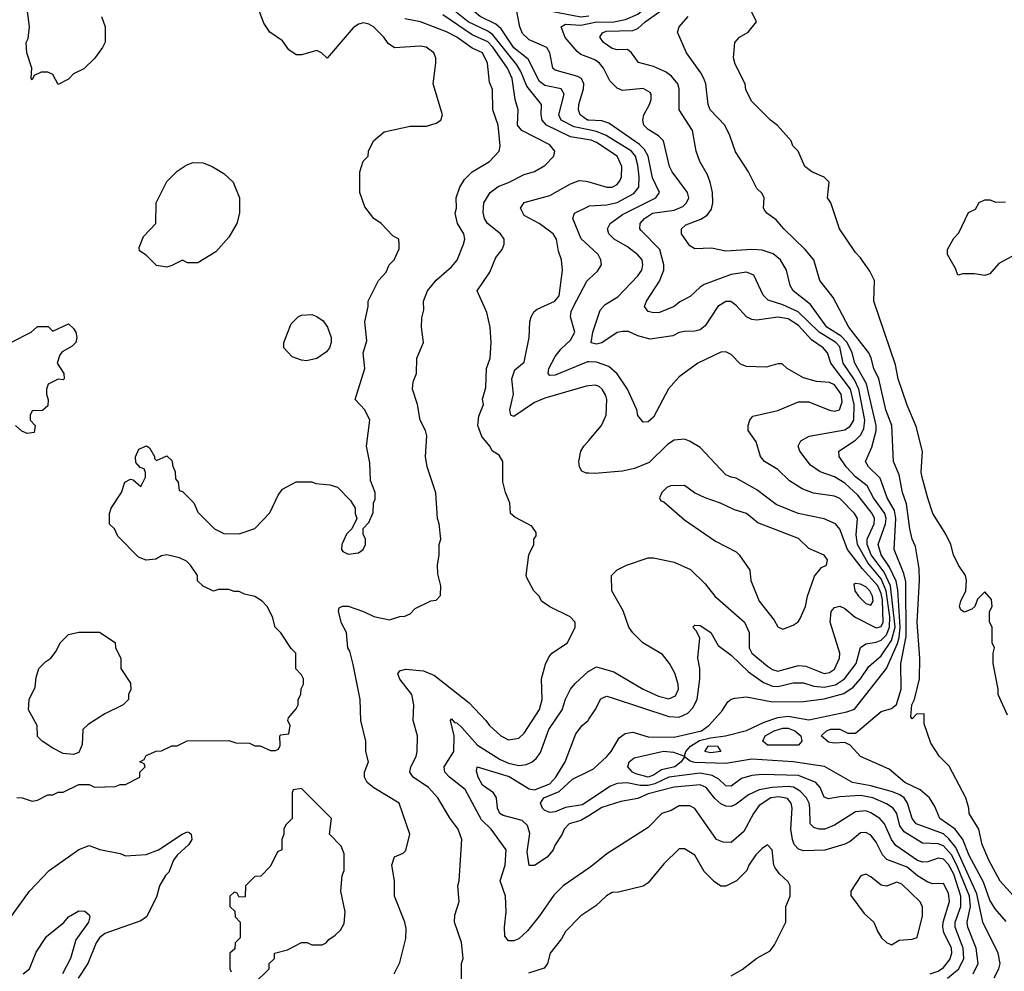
# Model space of a CAD drawing. Header units: inches. Extents: x 2348341 to 2479810, y 460419 to 613669.
# Tile 657 of 721: x 2447802 to 2451606, y 594780 to 598458. Entities that reach past the tile are written whole.
import ezdxf

# ---------------------------------------------------------------- set-up
doc = ezdxf.new("R2010")
doc.units = ezdxf.units.IN
doc.header["$MEASUREMENT"] = 0
doc.layers.add('C4549', color=7, linetype='Continuous')
doc.layers.add('C4559', color=7, linetype='Continuous')

msp = doc.modelspace()

# ---------------------------------------------------------------- linework, layer by layer
at = {"layer": 'C4549', "color": 2}
for points, elevation in [([(2450000, 598032.5), (2449944.1, 598044.1), (2449894, 598070), (2449884.7, 598090), (2449904.5, 598170), (2449893.2, 598190), (2449830, 598203.5), (2449810, 598218.7), (2449765.6, 598305.6), (2449710, 598349.7), (2449662, 598422), (2449641, 598441), (2449580.9, 598470), (2449558, 598490), (2449552.7, 598510), (2449561.2, 598530), (2449576.6, 598543.4), (2449590, 598550.4), (2449630, 598554.9), (2449687.5, 598547.5), (2449750, 598549.4), (2449950, 598501), (2450000, 598503.3)], 58), ([(2448118, 598470), (2448131.3, 598430), (2448131.6, 598371.6), (2448122, 598350), (2448090, 598308), (2448050, 598268), (2448010, 598248), (2447990, 598228), (2447950, 598208), (2447930, 598246), (2447910, 598255.3), (2447884.7, 598255.3), (2447858, 598242), (2447850, 598226), (2447846, 598230), (2447848, 598270), (2447828.7, 598330), (2447826, 598370), (2447834.6, 598385.4), (2447839, 598430), (2447829, 598510)], 74), ([(2450000, 598069.7), (2449995.3, 598070), (2449967.3, 598090), (2449960.7, 598110), (2449961.6, 598130), (2449979.7, 598190), (2449980.5, 598210), (2449972, 598230), (2449958, 598238), (2449870, 598262.7), (2449861.2, 598270), (2449849.6, 598329.6), (2449838, 598350), (2449770, 598380.5), (2449744.7, 598404.7), (2449733.6, 598430), (2449722, 598490), (2449738, 598502), (2449773.4, 598506.6), (2449970, 598468.7), (2450000, 598472.9)], 54), ([(2447790, 595452), (2447811.1, 595451.1), (2447850, 595438), (2447870, 595442), (2447910, 595462), (2447930, 595462), (2447950, 595472), (2447970, 595472), (2448030, 595502), (2448070, 595502), (2448090, 595492), (2448170, 595494), (2448190, 595502), (2448210, 595502), (2448266, 595530), (2448266, 595550), (2448286, 595570), (2448282, 595582), (2448266, 595590), (2448282, 595598), (2448290, 595614), (2448328.9, 595631.1), (2448350, 595632), (2448390, 595652), (2448410, 595652), (2448448.9, 595671.1), (2448610, 595672), (2448636.4, 595663.6), (2448690, 595662), (2448710, 595652), (2448730, 595652), (2448770, 595634), (2448790, 595634), (2448802, 595638), (2448807.3, 595652.7), (2448806, 595690), (2448810, 595694), (2448842, 595698), (2448846, 595730), (2448838, 595750), (2448840.4, 595759.6), (2448870, 595794), (2448878, 595810), (2448878, 595830), (2448888, 595850), (2448888.4, 595871.6), (2448898, 595890), (2448898, 595910), (2448890, 595926), (2448868.4, 595948.4), (2448868, 596010), (2448850, 596028), (2448810, 596088), (2448788, 596110), (2448778, 596150), (2448758, 596190), (2448738, 596210), (2448710, 596228), (2448670, 596238), (2448650, 596248), (2448630, 596248), (2448610, 596255.3), (2448570, 596255.3), (2448550, 596248.7), (2448510, 596268), (2448489, 596289), (2448488, 596310), (2448462, 596350), (2448445.6, 596365.6), (2448418.6, 596378.6), (2448370, 596389.2), (2448350, 596385.2), (2448327.1, 596372.9), (2448290, 596369), (2448260.2, 596380.2), (2448181.2, 596461.2), (2448168, 596490), (2448148.7, 596508.7), (2448148, 596550), (2448155.3, 596570), (2448195.3, 596630), (2448208, 596670), (2448230, 596682), (2448239.6, 596679.6), (2448270, 596654), (2448288, 596690), (2448287.3, 596707.3), (2448282, 596722), (2448267.3, 596727.3), (2448250, 596746), (2448248.4, 596768.4), (2448262, 596798), (2448290.9, 596810.9), (2448303.6, 596803.6), (2448322, 596770), (2448322, 596762), (2448330, 596754), (2448370, 596772), (2448390, 596754), (2448392.7, 596732.7), (2448402, 596710), (2448403.6, 596683.6), (2448414, 596670), (2448418, 596638), (2448430, 596634), (2448474, 596590), (2448490, 596554), (2448554, 596490), (2448590, 596472), (2448650, 596471.3), (2448710, 596492), (2448768.4, 596551.6), (2448800.4, 596619.6), (2448816.4, 596643.6), (2448870, 596672), (2448930, 596672), (2448945.4, 596665.4), (2448999.8, 596659.8), (2449030, 596651.3), (2449079.8, 596599.8), (2449098, 596570), (2449098, 596550), (2449104.7, 596530), (2449084.7, 596490), (2449064, 596470), (2449046, 596430), (2449044.7, 596410), (2449050, 596402), (2449070, 596392), (2449110, 596398), (2449128, 596410), (2449138, 596430), (2449138, 596450), (2449128.9, 596468.9), (2449128, 596492), (2449150, 596514), (2449167.3, 596552.7), (2449168, 596590), (2449174.6, 596605.4), (2449175.3, 596630), (2449156.4, 596676.4), (2449154.6, 596745.4), (2449142, 596810), (2449154, 596910), (2449135.3, 596950), (2449098, 596990), (2449135.3, 597110), (2449128, 597170), (2449143.1, 597216.9), (2449135.3, 597290), (2449148, 597350), (2449148, 597370), (2449188, 597450), (2449218, 597482), (2449229.1, 597510.9), (2449248, 597530), (2449267.3, 597572.7), (2449268, 597590), (2449266, 597610), (2449243.1, 597623.1), (2449198, 597670), (2449169.3, 597689.3), (2449134.6, 597734.6), (2449115.3, 597790), (2449115.3, 597870), (2449129.1, 597910.9), (2449148, 597930), (2449148.7, 597950), (2449168.7, 597990), (2449210, 598024.7), (2449310, 598046), (2449373.6, 598046.4), (2449410, 598058), (2449428, 598070), (2449435.3, 598090), (2449399, 598210), (2449409, 598290), (2449408.7, 598310), (2449402, 598330), (2449371.9, 598351.9), (2449350, 598356), (2449250, 598348.7), (2449225.6, 598365.6), (2449208.7, 598390), (2449168.7, 598430), (2449150, 598441.2), (2449130, 598445.2), (2449110, 598440.9), (2449090, 598426), (2448990, 598308.7), (2448968, 598330), (2448950, 598339), (2448890, 598322), (2448870, 598322), (2448842, 598342), (2448816.5, 598376.5), (2448768, 598410), (2448744.7, 598444.7), (2448728, 598490)], 74), ([(2449508.7, 594750), (2449508.7, 594810), (2449515.3, 594830), (2449508.4, 594891.6), (2449482, 594970), (2449483.1, 594996.9), (2449499, 595050), (2449494, 595110), (2449499, 595130), (2449509.3, 595290), (2449496, 595330), (2449465.2, 595370), (2449417.2, 595450), (2449381.2, 595490), (2449321.2, 595530), (2449309.2, 595550), (2449312.7, 595570), (2449332.7, 595610), (2449337.2, 595630), (2449339, 595690), (2449322, 595750), (2449324, 595810), (2449316, 595850), (2449269.6, 595909.6), (2449262.7, 595930), (2449270, 595941), (2449292.7, 595947.3), (2449361.1, 595941.1), (2449403.8, 595923.8), (2449538, 595818), (2449602.8, 595750), (2449616, 595730), (2449661, 595690), (2449690, 595674.8), (2449730, 595681), (2449750, 595701), (2449810, 595791.3), (2449820.7, 595830), (2449818, 595910), (2449832.9, 595967.1), (2449845.6, 595994.4), (2449858, 596010), (2449918, 596050), (2449948, 596110), (2449948, 596130), (2449928, 596150), (2449849.1, 596189.1), (2449818, 596210), (2449808, 596230), (2449788, 596250), (2449760.4, 596300.4), (2449758, 596310), (2449768, 596390), (2449788, 596430), (2449788, 596450), (2449796.4, 596463.6), (2449796.4, 596476.4), (2449780.4, 596500.4), (2449714.6, 596534.6), (2449698, 596550), (2449695.3, 596590), (2449678, 596630), (2449668.4, 596671.6), (2449668, 596750), (2449654.6, 596774.6), (2449628, 596790), (2449618, 596810), (2449586.6, 596846.6), (2449572, 596890), (2449574.8, 596925.2), (2449593.2, 596970), (2449589.1, 596990.9), (2449603.1, 597036.9), (2449605.2, 597110), (2449619.3, 597150), (2449622.7, 597210), (2449619, 597270), (2449606.3, 597326.3), (2449569, 597410), (2449617.5, 597482.5), (2449641.5, 597538.5), (2449665.2, 597570), (2449673.2, 597590), (2449672.7, 597610), (2449659.3, 597630), (2449609.3, 597670), (2449597.2, 597690), (2449592.5, 597712.5), (2449594.5, 597750), (2449619.3, 597790), (2449650, 597813.4), (2449690, 597828), (2449750, 597859.1), (2449790, 597871), (2449830, 597894.8), (2449865.2, 597930), (2449869.2, 597950), (2449850, 597974.5), (2449741.2, 598030), (2449725.2, 598050), (2449727.3, 598110), (2449716.3, 598150), (2449704.2, 598230), (2449686, 598270), (2449630, 598352.2), (2449610, 598371.9), (2449550, 598399.8), (2449436, 598476)], 66), ([(2450000, 597993.5), (2449930, 598005.1), (2449836.2, 598050), (2449820.7, 598070), (2449816.2, 598090), (2449817, 598130), (2449761.1, 598201.1), (2449738, 598258), (2449722.8, 598282.8), (2449630, 598399.8), (2449610, 598414), (2449534.3, 598450), (2449470, 598501.3)], 62), ([(2449248.7, 594770), (2449270, 594814), (2449293.6, 594906.4), (2449294.6, 594945.4), (2449289, 594970), (2449249.2, 595070), (2449249.2, 595130), (2449239.3, 595190), (2449250, 595222), (2449283.1, 595236.9), (2449293.6, 595246.4), (2449308.7, 595310), (2449268, 595430), (2449170, 595488.7), (2449144, 595510), (2449134, 595530), (2449134, 595550), (2449149, 595590), (2449139, 595630), (2449139, 595670), (2449119, 595750), (2449117.2, 595830), (2449090, 595966), (2449077.2, 596017.2), (2449069, 596030), (2449064, 596090), (2449045.1, 596125.1), (2449033.2, 596170), (2449035.3, 596184.7), (2449048.9, 596191.1), (2449070, 596191), (2449130, 596170.8), (2449170, 596150.8), (2449230, 596138), (2449270, 596151.3), (2449290, 596152), (2449310, 596162), (2449330, 596182), (2449390, 596212), (2449410, 596214), (2449427.3, 596232.7), (2449428, 596270), (2449416.4, 596316.4), (2449415.3, 596350), (2449422, 596390), (2449422, 596430), (2449428.7, 596450), (2449422, 596510), (2449415.3, 596530), (2449408.9, 596628.9), (2449375.3, 596730), (2449369.1, 596769.1), (2449374, 596850), (2449369, 596870), (2449349, 596910), (2449339, 596970), (2449319, 597030), (2449321.2, 597058.8), (2449334, 597090), (2449335.3, 597150), (2449361.2, 597210), (2449354, 597270), (2449354.6, 597305.4), (2449363.1, 597336.9), (2449361.2, 597370), (2449377.2, 597410), (2449410, 597451), (2449470, 597502.8), (2449491.7, 597528.3), (2449516, 597590), (2449521.2, 597610), (2449517.2, 597630), (2449492.7, 597670), (2449484, 597710), (2449488.7, 597730), (2449488, 597770), (2449502, 597810), (2449520.2, 597839.8), (2449549.5, 597870.5), (2449617.2, 597910), (2449654, 597950), (2449657.2, 597970), (2449649.7, 598049.7), (2449629.2, 598110), (2449628.4, 598188.4), (2449616.4, 598216.4), (2449609.3, 598290), (2449590, 598329.2), (2449550, 598347.6), (2449490, 598389.7), (2449450, 598411.2), (2449350.5, 598449.5), (2449290, 598460.7)], 70), ([(2450000, 598312.2), (2449970, 598323.7), (2449955.3, 598335.3), (2449908.7, 598388.7), (2449894, 598430), (2449910, 598441.1), (2449970, 598436.5), (2450000, 598442.9)], 50), ([(2450000, 597042.5), (2449990, 597041.6), (2449830, 596994.5), (2449790, 596978.7), (2449710, 596924.5), (2449699, 596930), (2449695.1, 596950), (2449709.6, 597010), (2449702.9, 597070), (2449714.8, 597105.2), (2449750, 597134), (2449769.3, 597230), (2449772.3, 597290), (2449778, 597310), (2449789, 597330), (2449800.7, 597339.3), (2449868.7, 597370), (2449885.2, 597390), (2449899, 597490), (2449895.3, 597530), (2449883.1, 597563.1), (2449875.3, 597610), (2449862, 597630), (2449808.7, 597670), (2449750, 597701.2), (2449736, 597730), (2449750, 597750.7), (2449850, 597778), (2449930, 597824), (2449963.3, 597836.7), (2449990, 597834.4), (2450000, 597831.4)], 62), ([(2450000, 597584.1), (2449971.3, 597611.3), (2449938, 597690), (2449945.2, 597710), (2450000, 597737.5)], 58), ([(2450000, 597135.2), (2449995.3, 597135.3), (2449870, 597084.2), (2449850, 597082.7), (2449842.7, 597090), (2449846.3, 597110), (2449870, 597156.3), (2449893.9, 597186.1), (2449930, 597218.8), (2449946, 597250), (2449929.5, 597310), (2449932, 597330), (2449941.6, 597350), (2449992.1, 597447.9), (2450000, 597455.1)], 58), ([(2447770, 597212), (2447846, 597250), (2447870, 597272), (2447911.6, 597271.6), (2447930, 597254), (2447990, 597282), (2448010, 597264.7), (2448018.8, 597250), (2448022.8, 597230), (2448018, 597210), (2448004, 597196), (2447965.4, 597174.6), (2447956.9, 597163.1), (2447946, 597130), (2447972, 597090), (2447974, 597070), (2447970, 597066), (2447950, 597068), (2447911.3, 597048.7), (2447904.7, 597030), (2447904.7, 597010), (2447911.3, 596988.7), (2447910, 596966), (2447890, 596948), (2447850, 596946), (2447842, 596930), (2447842, 596910), (2447862, 596890), (2447858, 596862), (2447830, 596858), (2447810, 596868), (2447786, 596890)], 74), ([(2450000, 596704.9), (2449990, 596705.2), (2449973.6, 596713.6), (2449964, 596730), (2449962, 596750), (2449969, 596790), (2449981.2, 596810), (2450000, 596832)], 62), ([(2450000, 595178.9), (2449901, 595110), (2449865.8, 595074.2), (2449810, 594994), (2449763.4, 594936.6), (2449730, 594906), (2449710, 594898), (2449690, 594897.2), (2449676, 594916), (2449674.5, 594950), (2449681.2, 595010), (2449679, 595070), (2449657.2, 595130), (2449677, 595190), (2449681.2, 595250), (2449623.7, 595330), (2449585.3, 595365.3), (2449523, 595483), (2449462.7, 595530), (2449443.7, 595550), (2449440.9, 595570), (2449478.4, 595630), (2449479.6, 595690), (2449466, 595750), (2449470, 595756), (2449481.4, 595741.4), (2449490, 595740.7), (2449510, 595722), (2449570, 595654.4), (2449658, 595598), (2449690, 595584.2), (2449730, 595575.8), (2449760.1, 595579.9), (2449781.2, 595590), (2449797.4, 595602.6), (2449814.3, 595625.7), (2449845.6, 595714.4), (2449897, 595790), (2449910, 595831.3), (2449929.2, 595870), (2449947.5, 595892.5), (2449999.6, 595940.4), (2450000, 595940.6)], 62), ([(2450000, 595381.5), (2449970, 595362.7), (2449924.7, 595350), (2449904.7, 595330), (2449898, 595310), (2449870, 595268.7), (2449863, 595250), (2449839.4, 595220.6), (2449790, 595189.2), (2449770, 595188.7), (2449762, 595242), (2449772.2, 595312.2), (2449763.3, 595343.3), (2449742.7, 595362.7), (2449670, 595381.6), (2449656, 595390), (2449647.3, 595410), (2449644.2, 595450), (2449631.5, 595470), (2449590, 595499.7), (2449572.8, 595530), (2449566, 595554), (2449569.1, 595570.9), (2449692.9, 595532.9), (2449770, 595485.3), (2449790, 595482), (2449850, 595504.2), (2449873.3, 595530), (2449909.3, 595590), (2449950, 595698), (2449974, 595730), (2449997.2, 595750), (2450000, 595754)], 58), ([(2450000, 595439.7), (2449976.1, 595423.9), (2449910, 595413.3), (2449870, 595396.1), (2449850, 595394.2), (2449830, 595401.7), (2449821.1, 595410), (2449813.7, 595430), (2449826.6, 595450), (2449885.2, 595474.8), (2449937.5, 595522.5), (2450000, 595553.4)], 54), ([(2448707.3, 594732.7), (2448766, 594790), (2448766, 594810), (2448786, 594830), (2448786, 594850), (2448836.4, 594863.6), (2448890, 594892), (2448911.6, 594891.6), (2448930, 594882), (2448970, 594882), (2448986, 594890), (2448996.4, 594903.6), (2449020.4, 594919.6), (2449040.4, 594939.6), (2449054.6, 594965.4), (2449059, 595010), (2449042, 595090), (2449048, 595150), (2449055.3, 595170), (2449054.6, 595234.6), (2449043.1, 595263.1), (2448998, 595310), (2449006, 595370), (2448890, 595486), (2448858, 595482), (2448854, 595470), (2448854, 595370), (2448830, 595346), (2448822, 595330), (2448822, 595310), (2448814, 595290), (2448814, 595250), (2448798, 595242), (2448770, 595186), (2448732.7, 595147.3), (2448710, 595146), (2448674, 595110), (2448672.7, 595067.3), (2448650, 595066), (2448642, 595082), (2448630, 595086), (2448614, 595070), (2448614, 595030), (2448632.7, 595012.7), (2448634, 594990), (2448654, 594970), (2448654, 594910), (2448634, 594890), (2448632.7, 594867.3), (2448614, 594850), (2448614, 594790), (2448618, 594778)], 74), ([(2447753.2, 594970), (2447839, 595090), (2447915.3, 595170), (2448030, 595251), (2448070, 595266), (2448110.7, 595250.7), (2448190, 595234.8), (2448210, 595226), (2448290, 595231), (2448338, 595250), (2448429.5, 595310.5), (2448450, 595318.8), (2448456.8, 595316.8), (2448464.7, 595310), (2448466.8, 595290), (2448454.8, 595270), (2448410, 595228.7), (2448396, 595210), (2448377.3, 595162.7), (2448364.7, 595150), (2448342, 595110), (2448330, 595066), (2448292, 594990), (2448270, 594975.3), (2448130, 594926.6), (2448110, 594909.3), (2448097.1, 594890), (2448064.9, 594810), (2448027.1, 594752.9)], 70), ([(2447815.3, 594770), (2447839, 594790), (2447865.6, 594854.4), (2447905.8, 594914.2), (2447971.8, 594968.2), (2447989.6, 594990.4), (2448030, 595013.4), (2448053, 595013), (2448070, 594998), (2448073, 594990), (2448067.3, 594970), (2448018.8, 594901.2), (2447998.4, 594830), (2447967, 594770)], 66), ([(2450000, 595014.4), (2449970, 594994), (2449910, 594934), (2449894.6, 594905.4), (2449851, 594850), (2449841, 594810), (2449827.3, 594792.7), (2449767.7, 594772.3)], 66)]:
    msp.add_lwpolyline(points, dxfattribs=dict(at, elevation=elevation))
at = {"layer": 'C4549', "color": 2, "elevation": 74}
for points in [[(2448450, 597518), (2448430, 597528), (2448390, 597508), (2448370, 597502), (2448330, 597508), (2448290, 597548), (2448264, 597564), (2448263.1, 597576.9), (2448280.2, 597619.8), (2448328, 597670), (2448328.7, 597750), (2448370, 597832), (2448410, 597872), (2448444.7, 597895.3), (2448470, 597906), (2448510, 597904), (2448544.7, 597890), (2448590, 597862.8), (2448626, 597830), (2448650.9, 597769.1), (2448651.3, 597710), (2448641, 597670), (2448610, 597618), (2448559.8, 597560.2), (2448490, 597518)], [(2448910, 597139), (2448890, 597142), (2448854.6, 597154.6), (2448822, 597190), (2448822, 597210), (2448850, 597282), (2448878, 597310), (2448890, 597316), (2448930, 597318), (2448950, 597311.3), (2448974.4, 597294.4), (2448991.3, 597270), (2449004.7, 597230), (2449004.7, 597210), (2448998, 597190), (2448986.4, 597173.6), (2448950, 597149)], [(2448010, 595618), (2447970, 595622), (2447930, 595642), (2447888, 595670), (2447870, 595688), (2447869, 595730), (2447835.3, 595790), (2447838, 595830), (2447862, 595878), (2447864.7, 595915.3), (2447875.3, 595950), (2447902, 595978), (2447922, 595990), (2447943.1, 596016.9), (2447958, 596050), (2447990, 596082), (2448030, 596091), (2448110, 596091), (2448170.9, 596050.9), (2448172, 596030), (2448192, 595990), (2448192, 595950), (2448230, 595894), (2448231.3, 595868.7), (2448222, 595850), (2448222, 595830), (2448202, 595810), (2448130, 595775.3), (2448066.4, 595733.6), (2448046, 595714), (2448043.6, 595656.4), (2448030, 595626)]]:
    msp.add_lwpolyline(points, close=True, dxfattribs=at)
at = {"layer": 'C4559', "color": 2}
for points, elevation in [([(2450000, 598442.9), (2450030, 598449.3), (2450090, 598448.1), (2450141.9, 598458.1), (2450190, 598479.7), (2450227.2, 598510), (2450236.1, 598530), (2450238, 598550), (2450232, 598630), (2450217.1, 598717.1), (2450188.4, 598788.4), (2450132.3, 598852.3), (2450084, 598884), (2450052.3, 598912.3), (2450008.6, 598968.6), (2450000, 598973.4)], 50), ([(2451612.7, 594972.7), (2451570, 595020.9), (2451550, 595055.1), (2451524.7, 595124.7), (2451470, 595227.3), (2451445.1, 595290), (2451415.6, 595330), (2451356, 595370), (2451336.6, 595416.6), (2451316, 595450), (2451281, 595481), (2451221.2, 595510), (2451160.9, 595560.9), (2451049.6, 595609.6), (2451010, 595654), (2450990, 595664), (2450950, 595661.2), (2450926, 595666), (2450898, 595690), (2450919, 595710), (2450935.5, 595715.5), (2450970, 595716.3), (2451000.7, 595700.7), (2451030, 595700.7), (2451130, 595784), (2451170, 595796), (2451189.4, 595810.6), (2451207.3, 595870), (2451206, 595970), (2451226.1, 596073.9), (2451225, 596285), (2451217.4, 596317.4), (2451179.7, 596410), (2451186, 596530), (2451181.3, 596561.3), (2451152.6, 596610), (2451126, 596686), (2451080.9, 596730), (2451069.5, 596750), (2451094, 596806), (2451111, 596869), (2451111, 596890), (2451072.9, 597050), (2451028.6, 597130), (2451018, 597170), (2450998.8, 597210), (2450975.3, 597235.3), (2450920.5, 597270), (2450856.8, 597356.8), (2450789.3, 597410), (2450778, 597430), (2450763.7, 597490), (2450741.2, 597530), (2450713, 597553), (2450670, 597567.3), (2450630, 597569.6), (2450530, 597562.7), (2450474.8, 597574.8), (2450410, 597572.3), (2450390, 597584), (2450358.4, 597630), (2450358, 597650), (2450374.5, 597665.5), (2450432.8, 597687.2), (2450457.6, 597702.4), (2450474.2, 597725.8), (2450479.3, 597750), (2450478, 597790), (2450469.5, 597829.5), (2450458.9, 597858.9), (2450429.3, 597910), (2450415.1, 597950), (2450400.9, 598030), (2450349.4, 598110), (2450349.4, 598190), (2450343.7, 598210), (2450319.7, 598239.7), (2450296.1, 598256.1), (2450250, 598277), (2450192.5, 598292.5), (2450165.2, 598330), (2450150, 598342.7), (2450110, 598341.6), (2450090, 598346), (2450057.6, 598370), (2450042.7, 598390), (2450053.4, 598406.6), (2450067.1, 598412.9), (2450170, 598415.8), (2450190, 598423.8), (2450217.6, 598450), (2450275.1, 598490)], 46), ([(2451664.9, 595044.9), (2451590, 595129), (2451545.1, 595210), (2451519.5, 595270), (2451507, 595330), (2451469.2, 595390), (2451469, 595411), (2451457.2, 595450), (2451392.5, 595572.5), (2451355.3, 595610), (2451322, 595662), (2451296.4, 595736.4), (2451295.3, 595775.3), (2451266.4, 595773.6), (2451250, 595755.3), (2451244.1, 595764.1), (2451248.4, 595810), (2451258.4, 595830), (2451278.4, 595910), (2451279.5, 595990), (2451268.3, 596130), (2451278, 596290), (2451276.3, 596336.3), (2451262, 596422), (2451249.6, 596449.7), (2451240.7, 596490), (2451227, 596587), (2451212, 596630), (2451198.7, 596698.7), (2451177.2, 596750), (2451171.3, 596890), (2451148.2, 596950), (2451120.5, 597070), (2451101.6, 597110), (2451091.6, 597150), (2451081.6, 597170), (2451005.1, 597270), (2450943.9, 597383.9), (2450893.2, 597450), (2450869.2, 597530), (2450836, 597570), (2450754, 597650), (2450724.7, 597684.7), (2450688, 597710), (2450680.2, 597720.2), (2450675.3, 597730), (2450678, 597770), (2450670, 597786), (2450650, 597806), (2450617.2, 597870), (2450566.8, 597946.8), (2450545.2, 598010), (2450525.2, 598050), (2450469.4, 598110), (2450460.9, 598130), (2450452, 598210), (2450444.5, 598230), (2450433.1, 598253.1), (2450377.2, 598330), (2450342.7, 598410), (2450349.3, 598430), (2450383.7, 598470)], 42), ([(2451618, 595770), (2451582, 595850), (2451582, 595870), (2451562, 595970), (2451562, 596010), (2451568, 596030), (2451558, 596050), (2451558, 596110), (2451548, 596130), (2451548, 596170), (2451558, 596190), (2451556.4, 596216.4), (2451530, 596246), (2451501.4, 596218.6), (2451491.3, 596190), (2451480.5, 596179.5), (2451450, 596168), (2451437.2, 596177.2), (2451432.7, 596190), (2451438, 596210), (2451457.2, 596250), (2451459, 596290), (2451455.3, 596310), (2451429.1, 596349.1), (2451409.3, 596389.3), (2451399, 596430), (2451379, 596470), (2451329.6, 596549.6), (2451310, 596608), (2451286.3, 596693.7), (2451283.7, 596710), (2451289.1, 596789.1), (2451265.6, 596885.6), (2451230, 596968), (2451196, 597070), (2451184.5, 597124.5), (2451102, 597370), (2451104, 597450), (2451085.6, 597485.6), (2451050, 597538), (2451030, 597558), (2450968.7, 597650), (2450935.3, 597750), (2450922, 597770), (2450928.7, 597830), (2450909.3, 597849.3), (2450862, 597870), (2450835.3, 597890), (2450808.7, 597950), (2450788.7, 597970), (2450782, 597990), (2450729.3, 598049.3), (2450702, 598070), (2450630, 598142), (2450606.3, 598186.3), (2450604, 598210), (2450565.6, 598285.6), (2450559, 598310), (2450564, 598370), (2450582, 598390), (2450615.3, 598410), (2450648, 598450), (2450628.9, 598488.9)], 38), ([(2451565.8, 594754.2), (2451584.5, 594790), (2451589.5, 594810), (2451582, 594850), (2451522.4, 594970), (2451499.6, 595079.5), (2451418.1, 595258.1), (2451391.8, 595291.8), (2451370, 595310.9), (2451264.5, 595350), (2451249.6, 595370), (2451231.3, 595430), (2451218, 595450), (2451202.2, 595462.2), (2451174.1, 595474.1), (2451090, 595496.8), (2451019, 595510), (2450911.2, 595571.2), (2450790.3, 595589.7), (2450630, 595599.7), (2450530, 595583), (2450410, 595587.1), (2450391.6, 595591.6), (2450370, 595609), (2450357.3, 595590), (2450333, 595570), (2450281, 595559), (2450250, 595537.6), (2450230, 595529.8), (2450182.6, 595542.6), (2450169.6, 595550), (2450151.3, 595570), (2450155.6, 595590), (2450174.9, 595605.1), (2450288.7, 595631.3), (2450327.5, 595627.5), (2450370, 595612), (2450375.1, 595630), (2450393, 595650), (2450428.1, 595671.9), (2450470, 595682.8), (2450529, 595690), (2450609.6, 595710.4), (2450677.4, 595742.6), (2450730, 595760.8), (2450770, 595766.5), (2450850, 595751.6), (2450997.6, 595782.4), (2451027.1, 595792.9), (2451150, 595950.4), (2451192.9, 596047.1), (2451199.9, 596070), (2451203.4, 596110), (2451193.9, 596253.9), (2451187.7, 596287.7), (2451162.2, 596342.2), (2451129.8, 596390), (2451118.5, 596430), (2451147, 596510), (2451148.8, 596530), (2451144.5, 596550), (2451100.4, 596610), (2451075.8, 596655.8), (2451030, 596691.5), (2450995.1, 596730), (2450967, 596770), (2450966.6, 596790), (2451030, 596832.2), (2451050, 596852.7), (2451063, 596877), (2451066.8, 596910), (2451043.4, 597030), (2451026.3, 597066.3), (2450983.5, 597130), (2450970, 597194), (2450955.1, 597210), (2450889.9, 597249.9), (2450809.1, 597329.1), (2450750, 597356.4), (2450693.3, 597373.3), (2450673.8, 597393.8), (2450637.2, 597470), (2450610, 597482), (2450550, 597473), (2450446.1, 597433.9), (2450430, 597424.5), (2450391.8, 597388.2), (2450352.3, 597367.7), (2450330, 597349), (2450273.2, 597326.8), (2450250, 597324.5), (2450230, 597329.6), (2450216, 597350), (2450223.7, 597370), (2450273.1, 597446.9), (2450289.5, 597490), (2450289.6, 597510), (2450275.1, 597570), (2450202.5, 597642.5), (2450197.2, 597650), (2450199.3, 597670), (2450216, 597690), (2450246, 597710), (2450330, 597722), (2450363.5, 597736.5), (2450378, 597750), (2450386.6, 597770), (2450382, 597790), (2450322, 597870), (2450312.3, 597890), (2450289, 597990), (2450269.5, 598009.5), (2450230, 598033.2), (2450213.2, 598050), (2450209.4, 598070), (2450212.7, 598090), (2450235.1, 598130), (2450240.9, 598150), (2450241.2, 598170), (2450237, 598177), (2450210, 598192), (2450130, 598183.7), (2450110, 598193.2), (2450082, 598222), (2450057.2, 598270), (2450041.2, 598290), (2450023.3, 598303.3), (2450000, 598312.2)], 50), ([(2450000, 595553.4), (2450017.8, 595562.2), (2450070, 595610.6), (2450087, 595630), (2450117.7, 595682.3), (2450141, 595699), (2450170, 595704.2), (2450230, 595686), (2450330, 595685.3), (2450436, 595710), (2450463.7, 595730), (2450514.8, 595785.2), (2450538, 595822), (2450550, 595832), (2450564, 595836), (2450610, 595841), (2450710, 595821.6), (2450830, 595822.4), (2450910, 595832.8), (2450985.8, 595854.2), (2451021.2, 595878.8), (2451049.8, 595910.2), (2451081.8, 595958.2), (2451130, 595999.5), (2451170, 596058.7), (2451183.6, 596110), (2451166.4, 596270), (2451142, 596322), (2451091.6, 596390), (2451075.5, 596430), (2451075.3, 596450), (2451103.1, 596510), (2451104, 596530), (2451095.4, 596550), (2451039.8, 596619.8), (2450990, 596666.3), (2450950, 596691.6), (2450894, 596710), (2450856.6, 596736.6), (2450816, 596790), (2450809.3, 596810), (2450819, 596830), (2450851.9, 596848.1), (2450990, 596872.2), (2451010, 596886.4), (2451024, 596910), (2451025.3, 596970), (2451011.4, 597030), (2450935.4, 597130), (2450922, 597170), (2450906, 597190), (2450860.9, 597220.9), (2450810, 597275.4), (2450770, 597301.1), (2450730, 597308.2), (2450650, 597296.2), (2450630, 597299.5), (2450609.6, 597309.6), (2450570, 597353.2), (2450549.3, 597369.3), (2450530, 597369.3), (2450498.8, 597350), (2450450, 597275.3), (2450430, 597259), (2450410, 597254), (2450370, 597253.2), (2450350, 597249), (2450324.5, 597235.5), (2450237.3, 597222.7), (2450190, 597236), (2450153, 597253), (2450130, 597253.3), (2450110, 597249.5), (2450050, 597209.6), (2450030, 597203.6), (2450009.6, 597209.6), (2450016.3, 597250), (2450044.4, 597335.6), (2450063.3, 597356.7), (2450112.9, 597387.1), (2450190, 597467.7), (2450204.5, 597490), (2450209.4, 597510), (2450206.6, 597530), (2450190, 597549.3), (2450150, 597579.6), (2450098, 597610), (2450078, 597630), (2450072.3, 597650), (2450082.7, 597670), (2450130, 597705.3), (2450259.3, 597770), (2450273.2, 597790), (2450246.6, 597846.6), (2450229.8, 597930), (2450215.7, 597955.7), (2450195.5, 597975.5), (2450077.7, 598057.7), (2450050, 598066.9), (2450000, 598069.7)], 54), ([(2450000, 597737.5), (2450001.7, 597738.3), (2450070, 597742), (2450110, 597751.7), (2450174.1, 597785.9), (2450193, 597810), (2450195.1, 597850), (2450190, 597895.3), (2450181.1, 597930), (2450164.7, 597950), (2450067.8, 598010), (2450030, 598026.2), (2450000, 598032.5)], 58), ([(2450000, 597831.4), (2450069.4, 597810.6), (2450090, 597810.5), (2450110, 597820.7), (2450122, 597838), (2450127, 597850), (2450127.3, 597890), (2450109.5, 597930), (2450030, 597983.5), (2450010, 597991.9), (2450000, 597993.5)], 62), ([(2451684.7, 597570), (2451584.5, 597515.5), (2451550, 597475.3), (2451530, 597469), (2451490, 597475.3), (2451444.7, 597475.3), (2451426, 597470), (2451416.4, 597496.4), (2451386, 597550), (2451386, 597570), (2451410, 597614), (2451430, 597634), (2451467.3, 597712.7), (2451494.6, 597725.4), (2451508.9, 597751.1), (2451530, 597762), (2451550, 597762), (2451572.7, 597752.7), (2451610, 597754)], 34), ([(2450000, 597455.1), (2450033.8, 597486.2), (2450049.3, 597510), (2450046.6, 597530), (2450036, 597550), (2450000, 597584.1)], 58), ([(2450000, 595754), (2450025.2, 595790), (2450047.2, 595832.8), (2450060.2, 595839.8), (2450070, 595842.8), (2450090, 595837.3), (2450310, 595764.9), (2450350, 595762.4), (2450382.6, 595777.4), (2450402.3, 595797.7), (2450418.4, 595830), (2450429.4, 595909.4), (2450429.4, 595950), (2450420.9, 595990), (2450429.1, 596069.1), (2450415.3, 596095.3), (2450402, 596110), (2450410, 596118), (2450430, 596116), (2450472, 596090), (2450499.8, 596039.8), (2450550, 596002), (2450617.5, 595937.5), (2450675.6, 595895.6), (2450710, 595882.3), (2450730, 595880.9), (2450790, 595894.9), (2450830, 595894.9), (2450870, 595882.3), (2450910, 595877.6), (2450953.4, 595886.6), (2450988.2, 595910), (2451033.3, 595970), (2451050, 596031), (2451070, 596045.5), (2451110, 596051.7), (2451130, 596060.3), (2451150, 596080.3), (2451162.6, 596110), (2451162.9, 596150), (2451149.3, 596250), (2451130, 596296.4), (2451078.9, 596358.9), (2451038.4, 596430), (2451033.2, 596466.8), (2451038.7, 596530), (2451027.3, 596550), (2450970, 596607), (2450950, 596617), (2450868, 596628), (2450824.4, 596644.4), (2450775.9, 596675.9), (2450730, 596719.3), (2450679, 596750), (2450664, 596770), (2450646.6, 596826.6), (2450615.3, 596870), (2450615.3, 596890), (2450622, 596910), (2450634.6, 596925.4), (2450730, 596947.3), (2450810, 596981), (2450850, 596981), (2450930, 596948.2), (2450950, 596945.5), (2450969.4, 596950.6), (2450978.9, 596981.1), (2450975.8, 597010), (2450950, 597046.6), (2450930, 597056.2), (2450879.3, 597059.3), (2450830, 597074), (2450766, 597110), (2450747.3, 597127.3), (2450730, 597128), (2450685.4, 597114.6), (2450610, 597117.2), (2450586.3, 597126.3), (2450550, 597164), (2450530, 597174), (2450510, 597173.2), (2450421, 597130), (2450350, 597077.2), (2450308.3, 597031.7), (2450250, 596922), (2450230, 596904), (2450210, 596902), (2450190, 596928), (2450185.2, 596950), (2450149.4, 597030), (2450109.7, 597089.7), (2450077.4, 597117.4), (2450030, 597134), (2450000, 597135.2)], 58), ([(2450000, 596832), (2450049.4, 596890), (2450067.3, 596930), (2450069.6, 596989.6), (2450065.8, 597005.8), (2450052.3, 597030), (2450039.7, 597039.7), (2450024.8, 597044.8), (2450000, 597042.5)], 62), ([(2450000, 595940.6), (2450030, 595956.3), (2450097.3, 595937.3), (2450210.8, 595870), (2450270, 595843.1), (2450310, 595833), (2450334.7, 595845.3), (2450347, 595870), (2450345.6, 595890), (2450332.6, 595932.6), (2450312.3, 595970), (2450284.4, 596004.4), (2450208.7, 596050), (2450170, 596088.7), (2450155.3, 596110), (2450132.9, 596172.9), (2450088.7, 596250), (2450088, 596310), (2450110, 596332), (2450146, 596350), (2450230, 596378), (2450250, 596378), (2450330, 596361), (2450393, 596333), (2450450, 596278), (2450486.8, 596230), (2450602, 596130), (2450619.5, 596090), (2450620.3, 596030), (2450630.4, 596010), (2450690, 595959.3), (2450710, 595946.4), (2450730, 595940.4), (2450810, 595962.4), (2450839, 595959), (2450910, 595930.5), (2450930, 595935.5), (2450950, 595948), (2450969.4, 595990), (2450969.6, 596010), (2450932.3, 596130), (2450937.2, 596170), (2450950, 596186), (2450970, 596190.6), (2450990, 596182), (2451028.9, 596148.9), (2451110, 596107.4), (2451130, 596112.7), (2451137.4, 596130), (2451134.9, 596214.9), (2451130, 596239.6), (2451117, 596270), (2451056.9, 596336.9), (2450999.7, 596410), (2450970, 596489), (2450953.2, 596510), (2450910, 596529.4), (2450808.7, 596550), (2450723.9, 596583.9), (2450650, 596640.9), (2450570, 596686), (2450550, 596689.3), (2450530, 596699), (2450430, 596804), (2450389.4, 596829.4), (2450370, 596837.2), (2450330, 596832.7), (2450303.9, 596816.1), (2450233.8, 596746.2), (2450176.7, 596723.3), (2450130, 596713.6), (2450024.1, 596704.1), (2450000, 596704.9)], 62), ([(2451484.7, 594770), (2451504.7, 594810), (2451497.4, 594870), (2451464.4, 594950), (2451462.2, 594970), (2451475.3, 595030), (2451470.6, 595070), (2451422.5, 595190), (2451402, 595230), (2451370, 595265.1), (2451350, 595272.1), (2451290, 595275.1), (2451219, 595319), (2451202.2, 595342.2), (2451189.8, 595389.8), (2451176.2, 595410), (2451150, 595427.8), (2451097.2, 595450), (2451050, 595459.2), (2450970, 595454.3), (2450926, 595446), (2450910, 595453.2), (2450894, 595490), (2450878, 595510), (2450810, 595536.4), (2450670, 595540.5), (2450630, 595536.9), (2450590, 595525.6), (2450550, 595496.2), (2450530, 595497), (2450503.1, 595523.1), (2450477.4, 595537.4), (2450430, 595546), (2450309.5, 595530.6), (2450255.7, 595504.3), (2450230, 595498), (2450198.2, 595498.2), (2450148, 595508), (2450110, 595505.4), (2450084.6, 595495.4), (2450000, 595439.7)], 54), ([(2451386.3, 594753.7), (2451429.7, 594790), (2451449.7, 594830), (2451446.4, 594870), (2451415.3, 594950), (2451416.1, 594970), (2451437.8, 595030), (2451437.7, 595070), (2451410, 595155.1), (2451390, 595192.8), (2451370, 595212.8), (2451350, 595217.4), (2451310, 595203), (2451290, 595202), (2451270, 595208.4), (2451186.2, 595266.2), (2451170, 595289.3), (2451142.9, 595350), (2451124.5, 595370), (2451090, 595392.6), (2451070, 595399.7), (2451030, 595395.8), (2450950, 595344.5), (2450912, 595330), (2450890, 595329.4), (2450870, 595336), (2450856, 595350), (2450854.7, 595410), (2450851.3, 595430), (2450841.6, 595450), (2450816.5, 595476.5), (2450791.6, 595491.6), (2450770, 595494.6), (2450709.2, 595490.8), (2450658.6, 595481.4), (2450617.6, 595462.4), (2450570, 595426.6), (2450550, 595417), (2450530, 595418.4), (2450510, 595427.6), (2450487.7, 595447.7), (2450453.6, 595490), (2450430, 595501.1), (2450330, 595492), (2450230, 595465.8), (2450190, 595447.4), (2450124.2, 595435.8), (2450050, 595413), (2450000, 595381.5)], 58), ([(2451319, 594770), (2451350, 594781.1), (2451370, 594795.3), (2451394.9, 594825.1), (2451403.1, 594850), (2451401, 594870), (2451372.4, 594930), (2451368, 594950), (2451369.7, 594970), (2451394, 595050), (2451390, 595082), (2451370, 595119), (2451330, 595118), (2451310, 595125.1), (2451270, 595149.6), (2451230, 595182.6), (2451152, 595212), (2451135.1, 595230), (2451110, 595279.3), (2451090, 595306), (2451070, 595316), (2451050, 595315.1), (2451010, 595282), (2450990, 595271.8), (2450912.1, 595247.9), (2450830, 595246), (2450810, 595252), (2450794, 595270), (2450786.6, 595290), (2450780.5, 595330), (2450786, 595410), (2450781.6, 595430), (2450768.1, 595448.1), (2450734, 595454), (2450704, 595450), (2450658.9, 595421.1), (2450636.4, 595390), (2450599.2, 595320.8), (2450550, 595278.4), (2450518.9, 595278.9), (2450494, 595290), (2450410, 595408.7), (2450390, 595419), (2450350, 595419), (2450318, 595402), (2450282, 595390), (2450230, 595335.3), (2450070, 595234), (2450016, 595190), (2450000, 595178.9)], 62), ([(2450550, 594762), (2450592.5, 594787.5), (2450649.1, 594830.9), (2450700.4, 594859.6), (2450718, 594882), (2450762, 594970), (2450762, 595030), (2450778, 595070), (2450778, 595110), (2450770, 595126), (2450736.4, 595156.4), (2450720.2, 595180.2), (2450715.3, 595190), (2450709, 595249), (2450690, 595268.7), (2450670, 595255.3), (2450646, 595230), (2450618, 595190), (2450610.9, 595169.1), (2450592, 595150), (2450570.9, 595129.1), (2450530, 595108.7), (2450510, 595108.7), (2450485.6, 595125.6), (2450446.3, 595166.3), (2450410, 595228.7), (2450370, 595254), (2450350, 595254), (2450290, 595195.3), (2450230, 595122), (2450210.8, 595109.2), (2450114.4, 595085.6), (2450090, 595084), (2450068.1, 595071.9), (2450027.1, 595032.9), (2450000, 595014.4)], 66)]:
    msp.add_lwpolyline(points, dxfattribs=dict(at, elevation=elevation))
for points, elevation in [([(2450370, 596658), (2450316.4, 596656.4), (2450302, 596650), (2450282, 596630), (2450274, 596610), (2450278, 596598), (2450290, 596594), (2450370, 596524.7), (2450490, 596442.8), (2450570, 596401), (2450581, 596390), (2450622.8, 596330), (2450626.8, 596290), (2450658.8, 596210), (2450716.8, 596136.8), (2450730, 596112), (2450750, 596102), (2450790, 596118), (2450809.1, 596130.9), (2450816.5, 596143.5), (2450838, 596190), (2450845.2, 596230), (2450872.5, 596307.5), (2450899, 596341), (2450918, 596350), (2450922, 596370), (2450910, 596388), (2450850, 596414), (2450810, 596452.3), (2450653.4, 596513.4), (2450610, 596549.2), (2450563.2, 596563.2), (2450509.1, 596589.1), (2450449.3, 596609.3), (2450409, 596629)], 66), ([(2451030, 596279), (2451024.5, 596275.5), (2451027.7, 596250), (2451042, 596230), (2451070, 596202), (2451090, 596194.8), (2451098.4, 596210), (2451095.8, 596230), (2451086.6, 596250), (2451070, 596266.6), (2451050, 596276.2)], 66), ([(2450810, 595654), (2450690, 595654.5), (2450672.3, 595670), (2450681.6, 595690), (2450716, 595710), (2450750, 595719.1), (2450770, 595719.1), (2450796.3, 595710), (2450818.8, 595690), (2450822.8, 595670)], 46), ([(2450470, 595624.2), (2450448, 595630), (2450461.2, 595650), (2450471.9, 595651.9), (2450498, 595650), (2450510, 595629.7)], 46), ([(2451070, 595155.3), (2451050.9, 595149.1), (2451012, 595090), (2451012.7, 595072.7), (2451063.5, 595003.5), (2451102, 594970), (2451115.3, 594935.3), (2451131.3, 594910), (2451150, 594891.3), (2451170, 594882), (2451199, 594901), (2451250, 594904.7), (2451268.7, 594911.3), (2451290, 594994), (2451289.3, 595030), (2451279.3, 595050), (2451210, 595117.2), (2451190, 595124), (2451150, 595109), (2451130, 595113.2), (2451090, 595145.2)], 66)]:
    msp.add_lwpolyline(points, close=True, dxfattribs=dict(at, elevation=elevation))

doc.saveas('drawing.dxf')
